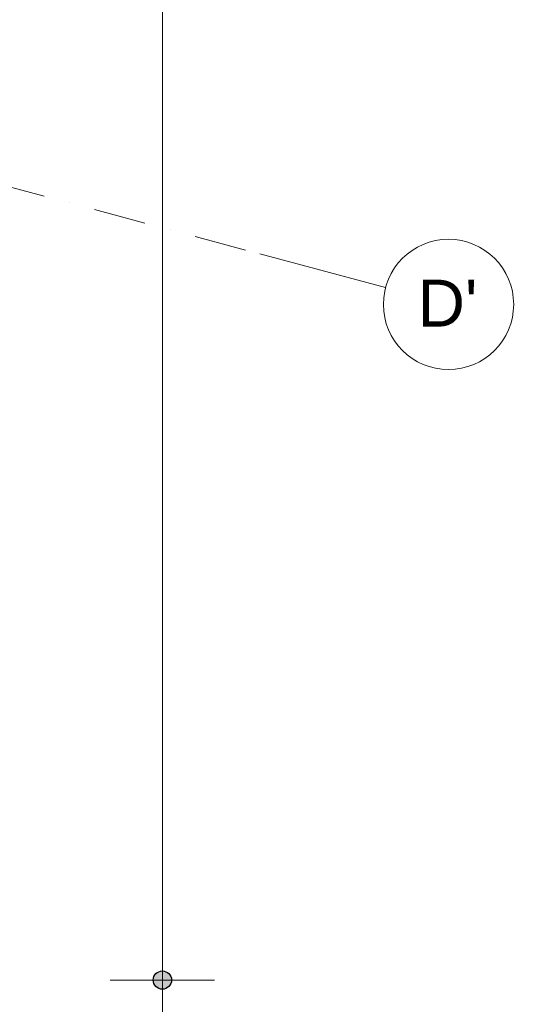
# Model space of a CAD drawing. Header units: millimetres. Extents: x -2530 to 151695, y -8763 to 71774.
# Tile 277 of 295: x 147791 to 151695, y 19041 to 26596. Entities that reach past the tile are written whole.
import ezdxf

# ---------------------------------------------------------------- set-up
doc = ezdxf.new("R2010")
doc.units = ezdxf.units.MM
doc.linetypes.add('RR_Level', pattern=[800, 400, -200, 0, -200])
for name, color, linetype, lineweight in [('A-____-____-DIMS', 211, 'Continuous', 9), ('A-____-____-DIMS-200', 211, 'Continuous', 9), ('S-GRID-____-IDEN', 1, 'Continuous', 13), ('S-GRID-____-OTLN', 1, 'Continuous', 9)]:
    doc.layers.add(name, color=color, linetype=linetype, lineweight=lineweight)
doc.styles.add('Arial', font='arial.ttf', dxfattribs={"height": 360})
doc.styles.add('Arial_3', font='arial.ttf', dxfattribs={"height": 500})
doc.dimstyles.new('2_5mm_totaalmaatvoering', dxfattribs={"dimscale": 304.8, "dimtxt": 1.673654, "dimasz": 1.83727, "dimexe": 1.312336, "dimexo": 0.0625, "dimgap": 0.164042, "dimtad": 1, "dimdec": 0, "dimlfac": 304.8, "dimzin": 0, "dimdsep": 46, "dimtxsty": 'Arial_3', "dimblk1": 'DOTSMALL', "dimblk2": 'DOTSMALL', "dimsah": 1, "dimcen": 0.09, "dimdle": 1.64042, "dimazin": 0, "dimtfac": 1, "dimtdec": 4, "dimtix": 1, "dimtmove": 0, "dimatfit": 3, "dimfxl": 0.004306, "dimfxlon": 1, "dimtvp": 1, "dimtfill": 1, "dimtolj": 1, "dimtzin": 0, "dimlwd": 13, "dimlwe": 13, "dimarcsym": 2})

# ---------------------------------------------------------------- blocks, each defined once
blk = doc.blocks.new('Grid - r_2_5mm-300571-plot_V2 Copy 1')
at = {"layer": 'S-GRID-____-IDEN'}
blk.add_circle((0, 0), 2.5, dxfattribs=at)
blk = doc.blocks.new('DIMBLOCK8-plot_V2 Copy 1')
at = {"layer": 'A-____-____-DIMS-200', "lineweight": 25}
h = blk.add_hatch(color=256, dxfattribs=at)
edge = h.paths.add_edge_path()
edge.add_arc((148886.4, 38850), 70, 0, 360)
h = blk.add_hatch(color=256, dxfattribs=at)
edge = h.paths.add_edge_path()
edge.add_arc((148886.4, 19226.7), 70, 0, 360)
at = {"layer": 'A-____-____-DIMS-200', "lineweight": 13}
for p, q in [((148486.4, 38850), (149286.4, 38850)), ((148886.4, 38850), (148486.4, 38850)), ((148886.4, 38850), (148886.4, 19226.7)), ((148486.4, 19226.7), (149286.4, 19226.7)), ((148886.4, 19226.7), (148486.4, 19226.7))]:
    blk.add_line(p, q, dxfattribs=at)
at = {"layer": 'A-____-____-DIMS-200', "lineweight": 25}
for centre in [(148886.4, 38850), (148886.4, 19226.7)]:
    blk.add_circle(centre, 70, dxfattribs=at)
at = {"layer": 'A-____-____-DIMS-200', "color": 0, "lineweight": 13, "insert": (148187.3, 28077), "char_height": 500, "width": 2307.356, "attachment_point": 1, "rotation": 90, "line_spacing_factor": 0.941778, "style": 'Arial_3', "bg_fill": 3, "box_fill_scale": 1.25, "bg_fill_color": 256, "bg_fill_true_color": 13158600, "bg_fill_transparency": 0}
blk.add_mtext('19623', dxfattribs=at)
blk = doc.blocks.new('_DotSmall')
at = {"color": 0, "linetype": 'ByBlock', "const_width": 0.5}
blk.add_lwpolyline([(-0.0625, 0, 1), (0.0625, 0, 1)], format="xyb", close=True, dxfattribs=at)
blk = doc.blocks.new('DIMBLOCK9-plot_V2 Copy 1')
at = {"layer": 'A-____-____-DIMS-200', "lineweight": 25}
h = blk.add_hatch(color=256, dxfattribs=at)
edge = h.paths.add_edge_path()
edge.add_arc((148886.4, 19226.7), 70, 0, 360)
h = blk.add_hatch(color=256, dxfattribs=at)
edge = h.paths.add_edge_path()
edge.add_arc((148886.4, 9159.9), 70, 0, 360)
at = {"layer": 'A-____-____-DIMS-200', "lineweight": 13}
for p, q in [((148486.4, 19226.7), (149286.4, 19226.7)), ((148886.4, 19226.7), (148486.4, 19226.7)), ((148886.4, 19226.7), (148886.4, 8659.9)), ((148486.4, 9159.9), (149286.4, 9159.9)), ((148886.4, 9159.9), (148486.4, 9159.9))]:
    blk.add_line(p, q, dxfattribs=at)
at = {"layer": 'A-____-____-DIMS-200', "lineweight": 25}
for centre in [(148886.4, 19226.7), (148886.4, 9159.9)]:
    blk.add_circle(centre, 70, dxfattribs=at)
at = {"layer": 'A-____-____-DIMS-200', "color": 0, "lineweight": 13, "insert": (148187.3, 13231.9), "char_height": 500, "width": 2307.356, "attachment_point": 1, "rotation": 90, "line_spacing_factor": 0.941778, "style": 'Arial_3', "bg_fill": 3, "box_fill_scale": 1.25, "bg_fill_color": 256, "bg_fill_true_color": 13158600, "bg_fill_transparency": 0}
blk.add_mtext('10067', dxfattribs=at)

msp = doc.modelspace()

# ---------------------------------------------------------------- linework, layer by layer
at = {"layer": 'S-GRID-____-OTLN', "linetype": 'RR_Level'}
msp.add_line((60261.7736, 48746.5298), (149633.2911, 24799.5039), dxfattribs=at)
at = {"layer": 'S-GRID-____-OTLN'}
msp.add_line((149633.2911, 24799.5039), (150599.2169, 24540.6848), dxfattribs=at)

# ---------------------------------------------------------------- block references
at = {"layer": 'S-GRID-____-IDEN', "xscale": 199.9999999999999, "yscale": 199.9999999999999, "zscale": 199.9999999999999, "rotation": 254.9999999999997}
msp.add_blockref('Grid - r_2_5mm-300571-plot_V2 Copy 1', (151082.1798, 24411.2753), dxfattribs=at)

# ---------------------------------------------------------------- texts
at = {"layer": 'S-GRID-____-IDEN', "lineweight": 9, "insert": (150845.2598, 24601.0547), "char_height": 360, "width": 545.1475, "attachment_point": 1, "style": 'Arial'}
msp.add_mtext("D'", dxfattribs=at)

# ---------------------------------------------------------------- next in the draw order: dimensions: what is measured, and where the dimension line sits
at = {"layer": 'A-____-____-DIMS', "lineweight": 13}
dim = msp.add_linear_dim(base=(148886.4075, 19226.715), p1=(148486.4075, 38850), p2=(148486.4075, 19226.715), angle=90, dimstyle='2_5mm_totaalmaatvoering', override={"dimpost": '<>', "dimfxl": 19623.28501}, dxfattribs=at)
dim.commit()
dim.dimension.update_dxf_attribs({"geometry": 'DIMBLOCK8-plot_V2 Copy 1', "text_midpoint": (148581.121, 29038.3575)})

# ---------------------------------------------------------------- next in the draw order: dimensions: what is measured, and where the dimension line sits
dim = msp.add_linear_dim(base=(148886.4075, 9159.8786), p1=(148486.4075, 19226.715), p2=(148486.4075, 9159.8786), angle=90, dimstyle='2_5mm_totaalmaatvoering', override={"dimpost": '<>', "dimfxl": 10066.836407}, dxfattribs=at)
dim.commit()
dim.dimension.update_dxf_attribs({"geometry": 'DIMBLOCK9-plot_V2 Copy 1', "text_midpoint": (148580.9505, 14193.2968)})

doc.saveas('drawing.dxf')
